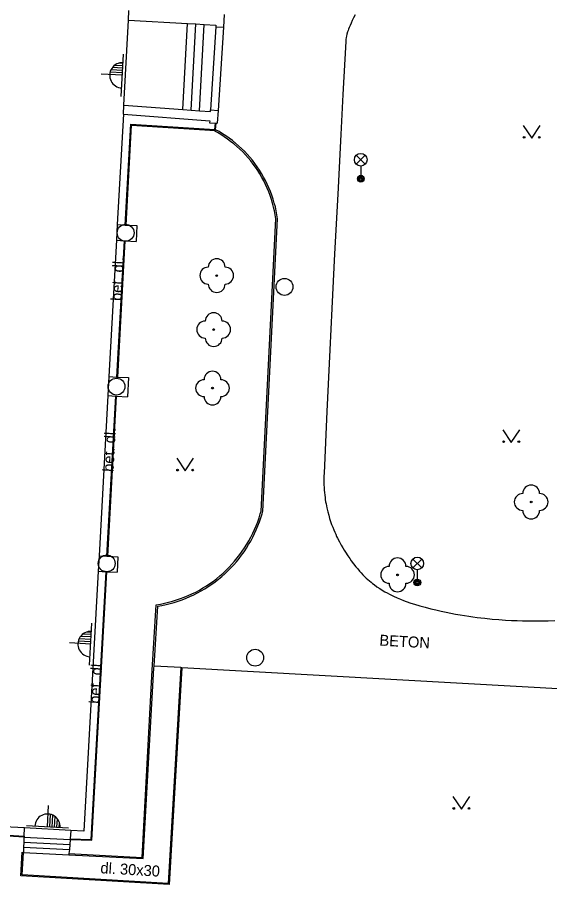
# Model space of a CAD drawing. Extents: x -539515 to -538098, y -1182060 to -1180157.
# Drawn here: x -538279.3 to -538247.7, y -1181779.6 to -1181728.2 of the extents above; entities that cross this region are included whole.
import ezdxf

# ---------------------------------------------------------------- set-up
doc = ezdxf.new("R2010")
doc.units = 0
for name, color, linetype in [('Vrstva 1', 7, 'Continuous'), ('Vrstva 13', 7, 'Continuous'), ('Vrstva 22', 7, 'Continuous'), ('Vrstva 27', 7, 'Continuous'), ('Vrstva 33', 7, 'Continuous'), ('Vrstva 36', 7, 'Continuous'), ('Vrstva 37', 7, 'Continuous'), ('Vrstva 40', 7, 'Continuous'), ('Vrstva 88', 7, 'Continuous')]:
    doc.layers.add(name, color=color, linetype=linetype)

msp = doc.modelspace()

# ---------------------------------------------------------------- linework, layer by layer
at = {"layer": 'Vrstva 1'}
for p, q in [((-538272.681, -1181728.398), (-538272.65, -1181727.81)), ((-538272.95, -1181733.419), (-538272.681, -1181728.398)), ((-538272.681, -1181728.398), (-538269.187, -1181728.585)), ((-538267, -1181728.05), (-538267.04, -1181728.8)), ((-538269.187, -1181728.585), (-538268.687, -1181728.612)), ((-538268.687, -1181728.612), (-538268.187, -1181728.638)), ((-538268.187, -1181728.638), (-538267.505, -1181728.675)), ((-538267.505, -1181728.675), (-538267.51, -1181728.775)), ((-538267.51, -1181728.775), (-538267.04, -1181728.8)), ((-538267.04, -1181728.8), (-538267.37, -1181733.74)), ((-538272.98, -1181733.97), (-538272.95, -1181733.419)), ((-538272.95, -1181733.419), (-538269.46, -1181733.685)), ((-538272.98, -1181733.97), (-538273.342, -1181740.506)), ((-538272.98, -1181733.97), (-538267.86, -1181734.36)), ((-538269.46, -1181733.685), (-538268.962, -1181733.723)), ((-538268.962, -1181733.723), (-538268.462, -1181733.761)), ((-538268.462, -1181733.761), (-538267.818, -1181733.81)), ((-538267.818, -1181733.81), (-538267.817, -1181733.71)), ((-538267.817, -1181733.71), (-538267.37, -1181733.74)), ((-538267.37, -1181733.74), (-538267.42, -1181734.49)), ((-538267.86, -1181734.36), (-538267.87, -1181734.48)), ((-538267.87, -1181734.48), (-538267.527, -1181734.488)), ((-538273.342, -1181740.506), (-538273.393, -1181741.436)), ((-538273.393, -1181741.436), (-538273.84, -1181749.515)), ((-538273.84, -1181749.515), (-538273.902, -1181750.645)), ((-538273.902, -1181750.645), (-538274.427, -1181760.139)), ((-538274.427, -1181760.139), (-538274.478, -1181761.058)), ((-538274.478, -1181761.058), (-538275.33, -1181776.46)), ((-538278.85, -1181776.269), (-538291.59, -1181775.57)), ((-538276.1, -1181776.42), (-538278.85, -1181776.269)), ((-538275.33, -1181776.46), (-538276.1, -1181776.42))]:
    msp.add_line(p, q, dxfattribs=at)
msp.add_lwpolyline([(-538267.527, -1181734.488), (-538267.477, -1181734.489), (-538267.42, -1181734.49)], dxfattribs=at)
at = {"layer": 'Vrstva 13'}
for p, q in [((-538269.46, -1181733.685), (-538269.187, -1181728.585)), ((-538268.962, -1181733.723), (-538268.687, -1181728.612)), ((-538268.462, -1181733.761), (-538268.187, -1181728.638)), ((-538267.51, -1181728.775), (-538267.817, -1181733.71)), ((-538272.871, -1181740.532), (-538272.54, -1181734.56)), ((-538272.821, -1181740.535), (-538272.493, -1181734.613)), ((-538272.493, -1181734.613), (-538267.546, -1181734.929)), ((-538267.52, -1181734.88), (-538267.477, -1181734.489)), ((-538264.819, -1181757.485), (-538263.94, -1181740.164)), ((-538272.19, -1181740.57), (-538272.23, -1181741.5)), ((-538273.37, -1181749.541), (-538272.922, -1181741.462)), ((-538273.32, -1181749.544), (-538272.872, -1181741.465)), ((-538272.67, -1181749.58), (-538272.73, -1181750.71)), ((-538273.959, -1181760.165), (-538273.433, -1181750.671)), ((-538273.909, -1181760.168), (-538273.383, -1181750.674)), ((-538273.32, -1181760.2), (-538273.36, -1181761.12)), ((-538274.89, -1181776.95), (-538274.01, -1181761.084)), ((-538274.843, -1181777.001), (-538273.96, -1181761.087)), ((-538271.277, -1181766.911), (-538271.035, -1181763.044)), ((-538271.876, -1181778.016), (-538271.277, -1181766.911)), ((-538271.81, -1181778.09), (-538271.17, -1181766.81)), ((-538269.578, -1181766.771), (-538270.33, -1181779.56)), ((-538269.509, -1181766.775), (-538270.264, -1181779.634)), ((-538292.163, -1181776.037), (-538278.872, -1181776.8)), ((-538292.11, -1181775.99), (-538278.87, -1181776.75)), ((-538278.87, -1181776.75), (-538278.85, -1181776.269)), ((-538278.885, -1181777.121), (-538276.159, -1181777.262)), ((-538278.99, -1181779.05), (-538278.91, -1181777.72)), ((-538278.898, -1181777.42), (-538276.185, -1181777.56)), ((-538276.206, -1181777.79), (-538271.876, -1181778.016)), ((-538270.264, -1181779.634), (-538279.064, -1181779.116)), ((-538270.33, -1181779.56), (-538278.99, -1181779.05))]:
    msp.add_line(p, q, dxfattribs=at)
for points in [[(-538272.54, -1181734.56), (-538267.57, -1181734.877), (-538267.527, -1181734.488)], [(-538267.52, -1181734.88), (-538267.546, -1181734.929), (-538267.567, -1181734.968)], [(-538263.94, -1181740.164), (-538263.978, -1181739.93), (-538264.023, -1181739.697), (-538264.076, -1181739.466), (-538264.136, -1181739.237), (-538264.205, -1181739.011), (-538264.281, -1181738.786), (-538264.364, -1181738.565), (-538264.455, -1181738.346), (-538264.554, -1181738.13), (-538264.659, -1181737.918), (-538264.772, -1181737.71), (-538264.891, -1181737.505), (-538265.018, -1181737.305), (-538265.151, -1181737.109), (-538265.29, -1181736.918), (-538265.436, -1181736.731), (-538265.589, -1181736.55), (-538265.747, -1181736.373), (-538265.911, -1181736.203), (-538266.081, -1181736.037), (-538266.256, -1181735.878), (-538266.437, -1181735.725), (-538266.623, -1181735.578), (-538266.813, -1181735.437), (-538267.008, -1181735.303), (-538267.208, -1181735.175), (-538267.412, -1181735.054), (-538267.567, -1181734.968)], [(-538273.342, -1181740.506), (-538272.871, -1181740.532), (-538272.821, -1181740.535), (-538272.19, -1181740.57)], [(-538273.393, -1181741.436), (-538272.922, -1181741.462), (-538272.872, -1181741.465), (-538272.23, -1181741.5)], [(-538273.84, -1181749.515), (-538273.37, -1181749.541), (-538273.32, -1181749.544), (-538272.67, -1181749.58)], [(-538273.902, -1181750.645), (-538273.433, -1181750.671), (-538273.383, -1181750.674), (-538272.73, -1181750.71)], [(-538271.035, -1181763.044), (-538270.791, -1181763.003), (-538270.549, -1181762.954), (-538270.309, -1181762.897), (-538270.071, -1181762.832), (-538269.834, -1181762.76), (-538269.601, -1181762.68), (-538269.37, -1181762.593), (-538269.142, -1181762.498), (-538268.917, -1181762.395), (-538268.695, -1181762.286), (-538268.478, -1181762.169), (-538268.264, -1181762.046), (-538268.054, -1181761.916), (-538267.848, -1181761.778), (-538267.648, -1181761.635), (-538267.451, -1181761.485), (-538267.26, -1181761.328), (-538267.074, -1181761.166), (-538266.894, -1181760.997), (-538266.719, -1181760.823), (-538266.549, -1181760.643), (-538266.386, -1181760.458), (-538266.228, -1181760.268), (-538266.077, -1181760.072), (-538265.932, -1181759.872), (-538265.794, -1181759.668), (-538265.663, -1181759.458), (-538265.538, -1181759.245), (-538265.421, -1181759.028), (-538265.31, -1181758.807), (-538265.207, -1181758.583), (-538265.111, -1181758.355), (-538265.022, -1181758.125), (-538264.941, -1181757.891), (-538264.868, -1181757.656), (-538264.819, -1181757.485)], [(-538274.427, -1181760.139), (-538273.959, -1181760.165), (-538273.909, -1181760.168), (-538273.32, -1181760.2)], [(-538274.478, -1181761.058), (-538274.01, -1181761.084), (-538273.96, -1181761.087), (-538273.36, -1181761.12)], [(-538278.87, -1181776.75), (-538278.872, -1181776.8), (-538278.873, -1181776.82), (-538278.885, -1181777.121), (-538278.898, -1181777.42), (-538278.91, -1181777.72)], [(-538278.873, -1181776.82), (-538276.133, -1181776.963), (-538274.843, -1181777.001)], [(-538276.1, -1181776.42), (-538276.13, -1181776.92), (-538274.89, -1181776.95)], [(-538276.13, -1181776.92), (-538276.133, -1181776.963), (-538276.159, -1181777.262), (-538276.185, -1181777.56), (-538276.206, -1181777.79), (-538276.21, -1181777.86)], [(-538279.064, -1181779.116), (-538278.98, -1181777.716), (-538278.91, -1181777.72)], [(-538278.91, -1181777.72), (-538276.21, -1181777.86), (-538271.81, -1181778.09)]]:
    msp.add_lwpolyline(points, dxfattribs=at)
at = {"layer": 'Vrstva 22'}
for centre in [(-538267.45, -1181743.53), (-538267.63, -1181746.73), (-538267.7, -1181750.2), (-538248.81, -1181756.95), (-538256.73, -1181761.27)]:
    msp.add_circle(centre, 0.05, dxfattribs=at)
for centre, start, end in [((-538267.45, -1181743.03), 0, 180), ((-538267.95, -1181743.53), 90, 270), ((-538266.95, -1181743.53), 270, 90), ((-538267.45, -1181744.03), 180, 0), ((-538267.63, -1181746.23), 0, 180), ((-538268.13, -1181746.73), 90, 270), ((-538267.13, -1181746.73), 270, 90), ((-538267.63, -1181747.23), 180, 0), ((-538267.7, -1181749.7), 0, 180), ((-538268.2, -1181750.2), 90, 270), ((-538267.2, -1181750.2), 270, 90), ((-538267.7, -1181750.7), 180, 0), ((-538248.81, -1181756.45), 0, 180), ((-538249.31, -1181756.95), 90, 270), ((-538248.31, -1181756.95), 270, 90), ((-538248.81, -1181757.45), 180, 0), ((-538256.73, -1181760.77), 0, 180), ((-538257.23, -1181761.27), 90, 270), ((-538256.23, -1181761.27), 270, 90), ((-538256.73, -1181761.77), 180, 0)]:
    msp.add_arc(centre, 0.5, start, end, dxfattribs=at)
at = {"layer": 'Vrstva 27'}
for centre in [(-538272.85, -1181740.99), (-538263.43, -1181744.2), (-538273.39, -1181750.11), (-538273.97, -1181760.59), (-538265.17, -1181766.18)]:
    msp.add_circle(centre, 0.5, dxfattribs=at)
at = {"layer": 'Vrstva 33'}
for p, q in [((-538259.175, -1181736.93), (-538258.645, -1181736.4)), ((-538259.175, -1181736.4), (-538258.645, -1181736.93)), ((-538258.91, -1181737.04), (-538258.91, -1181737.79)), ((-538255.825, -1181760.86), (-538255.295, -1181760.33)), ((-538255.825, -1181760.33), (-538255.295, -1181760.86)), ((-538255.56, -1181760.97), (-538255.56, -1181761.72))]:
    msp.add_line(p, q, dxfattribs=at)
for centre, radius in [((-538258.91, -1181736.665), 0.375), ((-538258.91, -1181737.79), 0.2), ((-538258.91, -1181737.79), 0.145), ((-538258.91, -1181737.79), 0.0876), ((-538255.56, -1181760.595), 0.375), ((-538255.56, -1181761.72), 0.2), ((-538255.56, -1181761.72), 0.145), ((-538255.56, -1181761.72), 0.0876)]:
    msp.add_circle(centre, radius, dxfattribs=at)
at = {"layer": 'Vrstva 36'}
for points in [[(-538249.279, -1181734.632), (-538248.779, -1181735.382), (-538248.279, -1181734.632)], [(-538250.491, -1181752.677), (-538249.991, -1181753.427), (-538249.491, -1181752.677)], [(-538269.82, -1181754.36), (-538269.32, -1181755.11), (-538268.82, -1181754.36)], [(-538253.446, -1181774.417), (-538252.946, -1181775.167), (-538252.446, -1181774.417)]]:
    msp.add_lwpolyline(points, dxfattribs=at)
for centre in [(-538249.229, -1181735.332), (-538248.33, -1181735.332), (-538250.441, -1181753.377), (-538249.542, -1181753.377), (-538269.77, -1181755.06), (-538268.871, -1181755.06), (-538253.396, -1181775.117), (-538252.497, -1181775.117)]:
    msp.add_circle(centre, 0.05, dxfattribs=at)
at = {"layer": 'Vrstva 37'}
for p, q in [((-538273.104, -1181732.906), (-538272.966, -1181730.41)), ((-538273.004, -1181731.099), (-538273.51, -1181731.071)), ((-538272.996, -1181730.959), (-538273.274, -1181730.944)), ((-538273.035, -1181731.658), (-538274.291, -1181731.588)), ((-538273.027, -1181731.518), (-538273.771, -1181731.477)), ((-538273.019, -1181731.378), (-538273.722, -1181731.339)), ((-538273.012, -1181731.239), (-538273.641, -1181731.204)), ((-538274.989, -1181766.62), (-538274.851, -1181764.124)), ((-538274.897, -1181764.953), (-538275.526, -1181764.918)), ((-538274.889, -1181764.813), (-538275.395, -1181764.785)), ((-538274.881, -1181764.673), (-538275.159, -1181764.658)), ((-538274.92, -1181765.372), (-538276.176, -1181765.302)), ((-538274.912, -1181765.232), (-538275.656, -1181765.191)), ((-538274.904, -1181765.092), (-538275.607, -1181765.053)), ((-538277.481, -1181776.203), (-538277.411, -1181774.947)), ((-538277.341, -1181776.211), (-538277.3, -1181775.467)), ((-538277.201, -1181776.219), (-538277.162, -1181775.516)), ((-538277.062, -1181776.226), (-538277.027, -1181775.597)), ((-538276.922, -1181776.234), (-538276.894, -1181775.728)), ((-538278.729, -1181776.134), (-538276.233, -1181776.272)), ((-538276.782, -1181776.242), (-538276.767, -1181775.964))]:
    msp.add_line(p, q, dxfattribs=at)
for centre, start, end in [((-538273.043, -1181731.658), 86.1902, 267.4363), ((-538274.928, -1181765.372), 86.1902, 267.4363), ((-538277.481, -1181776.195), 356.1902, 177.4363)]:
    msp.add_arc(centre, 0.75, start, end, dxfattribs=at)
at = {"layer": 'Vrstva 88'}
for p, q in [((-538260.096, -1181735.158), (-538260.28, -1181738.699)), ((-538264.72, -1181757.5), (-538263.84, -1181740.16)), ((-538260.744, -1181747.927), (-538260.92, -1181751.584)), ((-538252.88, -1181767.71), (-538269.509, -1181766.775)), ((-538235.04, -1181768.69), (-538252.88, -1181767.71))]:
    msp.add_line(p, q, dxfattribs=at)
for points in [[(-538259.247, -1181728.082), (-538259.332, -1181728.246), (-538259.414, -1181728.414), (-538259.485, -1181728.565), (-538259.544, -1181728.698)], [(-538259.544, -1181728.698), (-538259.592, -1181728.814), (-538259.632, -1181728.916), (-538259.665, -1181729.006), (-538259.691, -1181729.085), (-538259.731, -1181729.224), (-538259.756, -1181729.329), (-538259.772, -1181729.408), (-538259.789, -1181729.528), (-538259.8, -1181729.65), (-538259.971, -1181732.797), (-538260.096, -1181735.158)], [(-538263.84, -1181740.16), (-538263.877, -1181739.924), (-538263.922, -1181739.69), (-538263.975, -1181739.457), (-538264.035, -1181739.227), (-538264.104, -1181738.998), (-538264.18, -1181738.772), (-538264.263, -1181738.548), (-538264.354, -1181738.328), (-538264.452, -1181738.11), (-538264.558, -1181737.896), (-538264.67, -1181737.686), (-538264.79, -1181737.48), (-538264.916, -1181737.277), (-538265.049, -1181737.079), (-538265.189, -1181736.886), (-538265.335, -1181736.697), (-538265.488, -1181736.514), (-538265.646, -1181736.335), (-538265.81, -1181736.162), (-538265.98, -1181735.995), (-538266.156, -1181735.833), (-538266.337, -1181735.678), (-538266.523, -1181735.528), (-538266.714, -1181735.385), (-538266.909, -1181735.249), (-538267.109, -1181735.119), (-538267.314, -1181734.995), (-538267.52, -1181734.88)], [(-538260.28, -1181738.699), (-538260.46, -1181742.24), (-538260.623, -1181745.49), (-538260.744, -1181747.927)], [(-538260.92, -1181751.584), (-538261.09, -1181755.24), (-538261.096, -1181755.423), (-538261.099, -1181755.599), (-538261.098, -1181755.769), (-538261.093, -1181755.934), (-538261.086, -1181756.092), (-538261.076, -1181756.246), (-538261.063, -1181756.394), (-538261.048, -1181756.537), (-538261.031, -1181756.675), (-538261.012, -1181756.808), (-538260.992, -1181756.937), (-538260.97, -1181757.062), (-538260.921, -1181757.303), (-538260.869, -1181757.527), (-538260.813, -1181757.737), (-538260.755, -1181757.933), (-538260.696, -1181758.116), (-538260.636, -1181758.287), (-538260.575, -1181758.447), (-538260.516, -1181758.596), (-538260.456, -1181758.736), (-538260.398, -1181758.866)], [(-538270.94, -1181763.13), (-538270.695, -1181763.086), (-538270.452, -1181763.034), (-538270.211, -1181762.975), (-538269.972, -1181762.907), (-538269.734, -1181762.832), (-538269.5, -1181762.75), (-538269.268, -1181762.659), (-538269.04, -1181762.562), (-538268.814, -1181762.457), (-538268.592, -1181762.345), (-538268.374, -1181762.226), (-538268.16, -1181762.1), (-538267.95, -1181761.967), (-538267.744, -1181761.827), (-538267.543, -1181761.681), (-538267.346, -1181761.529), (-538267.155, -1181761.37), (-538266.969, -1181761.205), (-538266.788, -1181761.035), (-538266.613, -1181760.858), (-538266.444, -1181760.676), (-538266.28, -1181760.489), (-538266.123, -1181760.296), (-538265.972, -1181760.099), (-538265.828, -1181759.896), (-538265.69, -1181759.69), (-538265.558, -1181759.479), (-538265.434, -1181759.263), (-538265.316, -1181759.044), (-538265.206, -1181758.821), (-538265.103, -1181758.595), (-538265.007, -1181758.366), (-538264.919, -1181758.133), (-538264.838, -1181757.898), (-538264.765, -1181757.661), (-538264.72, -1181757.5)], [(-538260.398, -1181758.866), (-538260.341, -1181758.988), (-538260.286, -1181759.103), (-538260.176, -1181759.316), (-538260.074, -1181759.503), (-538259.98, -1181759.665), (-538259.894, -1181759.807), (-538259.817, -1181759.931), (-538259.674, -1181760.147), (-538259.563, -1181760.308), (-538259.476, -1181760.429), (-538259.341, -1181760.61), (-538259.2, -1181760.79), (-538259.092, -1181760.921), (-538258.986, -1181761.044), (-538258.883, -1181761.158), (-538258.781, -1181761.265), (-538258.681, -1181761.365), (-538258.583, -1181761.458), (-538258.487, -1181761.546), (-538258.394, -1181761.628), (-538258.302, -1181761.705), (-538258.212, -1181761.777), (-538258.125, -1181761.844), (-538257.953, -1181761.97), (-538257.79, -1181762.081), (-538257.635, -1181762.179), (-538257.488, -1181762.267), (-538257.348, -1181762.345), (-538257.216, -1181762.416), (-538257.091, -1181762.479), (-538256.972, -1181762.536), (-538256.748, -1181762.637), (-538256.549, -1181762.719), (-538256.372, -1181762.788), (-538256.217, -1181762.845), (-538255.941, -1181762.94), (-538255.732, -1181763.006), (-538255.413, -1181763.101), (-538255.09, -1181763.19), (-538254.767, -1181763.274), (-538254.454, -1181763.35), (-538254.15, -1181763.42), (-538253.854, -1181763.483), (-538253.568, -1181763.541), (-538253.29, -1181763.594), (-538253.02, -1181763.641), (-538252.759, -1181763.685), (-538252.505, -1181763.724)], [(-538271.17, -1181766.81), (-538271.162, -1181766.682), (-538270.94, -1181763.13)], [(-538252.505, -1181763.724), (-538252.259, -1181763.759), (-538252.02, -1181763.791), (-538251.789, -1181763.82), (-538251.565, -1181763.846), (-538251.13, -1181763.89), (-538250.723, -1181763.924), (-538250.34, -1181763.951), (-538249.982, -1181763.971), (-538249.646, -1181763.985), (-538249.33, -1181763.994), (-538249.035, -1181764), (-538248.758, -1181764.002), (-538248.499, -1181764.002), (-538248.256, -1181764), (-538247.801, -1181763.99), (-538247.403, -1181763.975)], [(-538269.509, -1181766.775), (-538269.578, -1181766.771), (-538271.162, -1181766.682)]]:
    msp.add_lwpolyline(points, dxfattribs=at)

# ---------------------------------------------------------------- texts
at = {"layer": 'Vrstva 40'}
for s, rotation, p in [('bet. dl.', 86.8289, (-538273.079, -1181745.047)), ('bet. dl.', 86.8289, (-538273.569, -1181755.177)), ('BETON', 356.7803, (-538257.82, -1181765.46)), ('bet. dl.', 86.8289, (-538274.369, -1181768.927)), ('dl. 30x30', 356.6297, (-538274.357, -1181778.955))]:
    msp.add_text(s, height=0.65, rotation=rotation, dxfattribs=at).set_placement(p)

doc.saveas('drawing.dxf')
